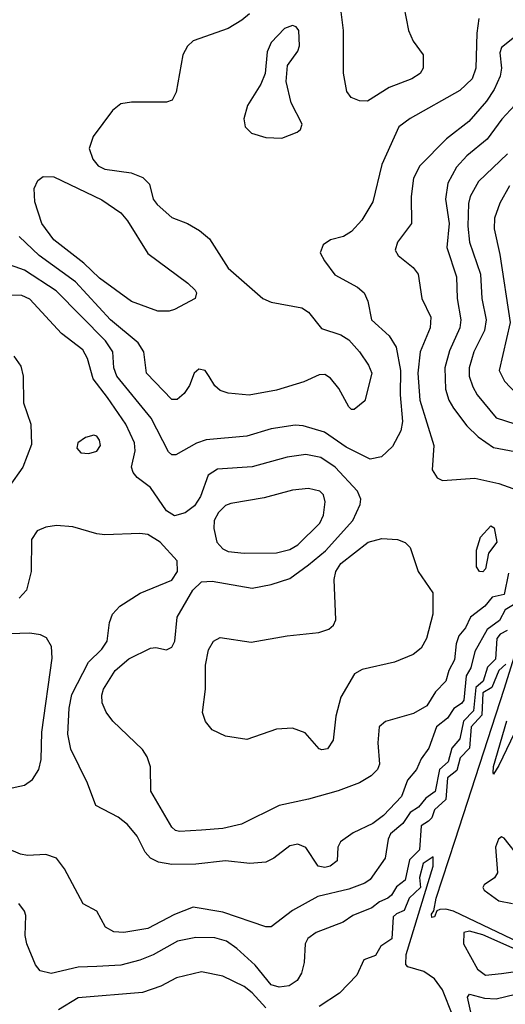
# Model space of a CAD drawing. Extents: x 1173029 to 1307123, y 522559 to 678521.
# Tile 343 of 623: x 1300787 to 1302599, y 530459 to 534136. Entities that reach past the tile are written whole.
import ezdxf

# ---------------------------------------------------------------- set-up
doc = ezdxf.new("R2010")
doc.units = 0

msp = doc.modelspace()

# ---------------------------------------------------------------- linework, layer by layer
at = {"layer": '0CON10XD'}
for points in [[(1301645, 534157.7), (1301616.6, 534133.4), (1301565, 534102.7), (1301435, 534056.4), (1301413, 534037), (1301395.5, 534005), (1301370.8, 533865), (1301356.7, 533835), (1301335, 533828), (1301205, 533827.5), (1301165, 533820.8), (1301133, 533797), (1301060.8, 533699.2), (1301046.4, 533655), (1301060.4, 533615), (1301079.9, 533589.9), (1301105, 533577.9), (1301203.3, 533563.3), (1301246.2, 533546.2), (1301271.3, 533521.3), (1301285.6, 533465), (1301300.6, 533445), (1301355, 533397.5), (1301413.9, 533373.9), (1301458.3, 533348.3), (1301495, 533317.8), (1301565, 533207.1), (1301694.2, 533095), (1301725, 533080.9), (1301839.5, 533059.5), (1301865, 533042.9), (1301912.6, 532982.6), (1301985, 532958.2), (1302015, 532939.6), (1302055.5, 532895), (1302088.2, 532845), (1302100.4, 532815), (1302075, 532712.5), (1302035, 532680), (1302025, 532680), (1302015, 532690), (1301978, 532758), (1301946.9, 532796.9), (1301925, 532810.6), (1301905, 532809.4), (1301846.9, 532783.1), (1301745, 532752.4), (1301643.8, 532733.8), (1301565, 532741.1), (1301535, 532751.4), (1301515, 532768), (1301493.6, 532803.6), (1301478.8, 532825), (1301455, 532830.8), (1301438.6, 532815), (1301420.4, 532769.6), (1301400.4, 532739.6), (1301375, 532716.9), (1301355, 532716.9), (1301260.4, 532815), (1301250.7, 532895), (1301229, 532929), (1301126.5, 533015), (1300995, 533156.6), (1300859.4, 533255), (1300785, 533325.4)], [(1302220.7, 534185), (1302238.2, 534095), (1302255.7, 534055.7), (1302291.9, 534005), (1302291.9, 533955), (1302280.8, 533935), (1302250, 533915), (1302165, 533881.8), (1302085, 533831.4), (1302055, 533832.5), (1302023.3, 533845), (1302007.7, 533867.7), (1301995.5, 533935.5), (1301995.4, 534095), (1301984.7, 534175)], [(1302500.5, 534139.5), (1302492.4, 534085), (1302488.9, 533955), (1302475.2, 533914.8), (1302428.8, 533871.2), (1302243.8, 533766.2), (1302202.2, 533735), (1302138.5, 533595), (1302104.5, 533455), (1302063.6, 533386.4), (1302025, 533344.5), (1301995, 533326.2), (1301946.4, 533313.6), (1301918.8, 533295), (1301908, 533265), (1301924.2, 533235), (1301962.7, 533182.7), (1302047, 533137), (1302071.8, 533115), (1302086.5, 533085), (1302099.5, 533015), (1302165.3, 532955.3), (1302192.1, 532912.1), (1302207.6, 532825), (1302206.6, 532735), (1302214.8, 532635), (1302209.2, 532600.8), (1302178.2, 532541.8), (1302137.4, 532502.6), (1302095, 532494.1), (1302005, 532539.5), (1301924.6, 532595.4), (1301845, 532619.3), (1301815, 532622), (1301725, 532607.3), (1301635, 532580.7), (1301483.1, 532566.9), (1301446.3, 532553.7), (1301369.2, 532510.8), (1301355, 532511.2), (1301342.3, 532522.3), (1301277.2, 532647.2), (1301149.5, 532805), (1301138.4, 532835), (1301135.2, 532895), (1301106.9, 532936.9), (1300923.5, 533123.5), (1300805, 533199.7), (1300715, 533232.2)], [(1301765, 533693.8), (1301822.5, 533715), (1301834.6, 533725.4), (1301841.1, 533745), (1301800.6, 533825), (1301780.8, 533905), (1301786.2, 533965), (1301825, 534017.5), (1301831.7, 534038.3), (1301828.8, 534095), (1301818.8, 534108.8), (1301805, 534113.8), (1301775, 534103.3), (1301725, 534050), (1301710, 534015), (1301703.1, 533935), (1301686.7, 533895), (1301637.5, 533815), (1301623.5, 533765), (1301627.9, 533735), (1301652.2, 533712.2), (1301705, 533695.4), (1301765, 533693.8)], [(1302675, 534104.5), (1302585, 534031.2), (1302578.7, 534011.3), (1302584.6, 533955), (1302580.3, 533925), (1302557.5, 533875), (1302528.3, 533831.7), (1302462.3, 533755), (1302379, 533691), (1302280.3, 533589.7), (1302256.8, 533543.2), (1302248.2, 533475), (1302249.4, 533375), (1302197.1, 533305), (1302188.6, 533275), (1302199.2, 533255), (1302255, 533210), (1302274.4, 533185), (1302287.3, 533095), (1302321.3, 533025), (1302318.4, 532985), (1302281.6, 532895), (1302272.7, 532815), (1302279.6, 532715), (1302332.1, 532545), (1302325.6, 532455), (1302344.6, 532424.6), (1302365, 532414.5), (1302485, 532423.2), (1302575, 532403.9), (1302626.7, 532385)], [(1302635, 533816.2), (1302586.1, 533763.9), (1302530.6, 533689.4), (1302455, 533627.2), (1302416.5, 533585), (1302384.1, 533525), (1302375.2, 533465), (1302390, 533375), (1302381, 533285), (1302416.5, 533175), (1302419.3, 533095), (1302433.3, 533015), (1302429.2, 532985), (1302391, 532899), (1302372.9, 532835), (1302375.7, 532755.7), (1302388.1, 532715), (1302405.3, 532685), (1302455, 532618.5), (1302498.1, 532578.1), (1302555, 532538.2), (1302635, 532522.5)], [(1302607.5, 533635), (1302499, 533531), (1302467.6, 533475), (1302461, 533449), (1302459, 533365), (1302464.8, 533305), (1302506.7, 533185), (1302511.9, 533095), (1302527.4, 533015), (1302521.3, 532975), (1302481.2, 532895), (1302464.2, 532835), (1302464.2, 532805), (1302477.1, 532765), (1302493.9, 532735), (1302565, 532648.9), (1302635, 532626.3)], [(1301345, 533047.1), (1301302.7, 533047.3), (1301205, 533083.8), (1301085, 533170), (1301026.8, 533226.8), (1300915, 533314.1), (1300870, 533375), (1300843.3, 533455), (1300841.1, 533505), (1300854.4, 533535.6), (1300875, 533550), (1300915, 533548.5), (1301093.3, 533463.3), (1301164.4, 533414.4), (1301188.9, 533385), (1301265, 533262.9), (1301415, 533152), (1301441.9, 533125), (1301446.5, 533115), (1301441.9, 533095), (1301365, 533053.1), (1301345, 533047.1)], [(1302615, 533514.6), (1302579, 533451), (1302559.1, 533395), (1302556.9, 533355), (1302578.2, 533258.2), (1302617, 533005), (1302575.9, 532825), (1302595.5, 532785.5), (1302663.9, 532713.9)], [(1302611.1, 532068.9), (1302595, 531989.6), (1302550.3, 531979.7), (1302522.8, 531945), (1302469.4, 531905), (1302449.8, 531865), (1302425.3, 531834.7), (1302415.4, 531805), (1302409.1, 531745), (1302388.6, 531705), (1302377.3, 531665), (1302338, 531625), (1302306.2, 531573.8), (1302256.7, 531545), (1302152.5, 531515), (1302128.8, 531495), (1302122.9, 531435), (1302129.5, 531355), (1302121.5, 531335), (1302098.3, 531311.7), (1302055, 531285.4), (1301975, 531256.2), (1301865.3, 531224.7), (1301755, 531201.5), (1301615, 531130.8), (1301545, 531114.7), (1301465, 531108.5), (1301383.4, 531103.4), (1301368, 531108), (1301355, 531120.8), (1301276.2, 531255), (1301275.4, 531345), (1301263, 531383), (1301245, 531410), (1301135, 531516.2), (1301110, 531550), (1301094.5, 531585), (1301093.6, 531613.6), (1301100, 531635), (1301143.8, 531705), (1301195, 531748.9), (1301275, 531788.1), (1301295, 531790.6), (1301335, 531782.5), (1301355, 531792), (1301366.2, 531815), (1301375.3, 531905), (1301433.4, 532005), (1301465, 532036.4), (1301505, 532039.3), (1301655, 532012.7), (1301725, 532025.9), (1301795, 532048.2), (1301865, 532100.3), (1301927.5, 532152.5), (1302030, 532265), (1302057.1, 532325), (1302059.6, 532345), (1302047.9, 532375), (1301964.6, 532465), (1301911.1, 532501.1), (1301855, 532511.4), (1301785, 532501.4), (1301655, 532466.4), (1301525, 532456.7), (1301490, 532435), (1301462.2, 532355), (1301439.7, 532320.3), (1301405, 532294.6), (1301365, 532282.3), (1301335, 532301.2), (1301275, 532389.1), (1301225.8, 532425.8), (1301210, 532445), (1301204.6, 532465), (1301218.4, 532525), (1301215.8, 532555), (1301183.6, 532625), (1301114.3, 532724.3), (1301061.3, 532795), (1301040.2, 532870.2), (1301022.3, 532902.3), (1300943.6, 532963.6), (1300825, 533091.5), (1300795, 533105.3), (1300742.9, 533107.1)], [(1300765, 532878.8), (1300791.7, 532841.7), (1300800, 532805), (1300801.9, 532705), (1300828.5, 532625), (1300830.9, 532549.1), (1300799.5, 532465), (1300748.1, 532391.9)], [(1301045.8, 532515.8), (1301075, 532524.4), (1301088.5, 532545), (1301085.4, 532565.4), (1301075, 532580), (1301063.9, 532583.9), (1301032.5, 532575), (1301004.3, 532555), (1301000.8, 532535), (1301015, 532518), (1301045.8, 532515.8)], [(1301625, 532142.8), (1301745, 532144.7), (1301795, 532157.6), (1301825, 532174.1), (1301907.5, 532255), (1301920.7, 532285), (1301927.3, 532335), (1301920.8, 532360.8), (1301907.5, 532375), (1301865, 532384.6), (1301805, 532378.9), (1301699.7, 532350.3), (1301575, 532329.1), (1301555, 532320.9), (1301529.5, 532295), (1301513.4, 532265), (1301511, 532235), (1301522.7, 532185), (1301545, 532159.2), (1301565, 532149.3), (1301625, 532142.8)], [(1302636.2, 531953.8), (1302598.7, 531931.3), (1302577.8, 531892.2), (1302531.7, 531858.3), (1302485, 531776), (1302470.5, 531715), (1302452.3, 531685), (1302444.3, 531595), (1302435, 531581.6), (1302406.9, 531563.1), (1302383, 531527), (1302342.6, 531495), (1302313.4, 531415), (1302284.6, 531375.4), (1302267.8, 531335), (1302233.9, 531296.1), (1302211.9, 531235), (1302145, 531163.2), (1302105, 531133.3), (1302030.7, 531099.3), (1301984.3, 531065), (1301974.3, 531045), (1301971.4, 530995), (1301945, 530974.1), (1301925, 530969.2), (1301901.1, 530975), (1301855, 531044.2), (1301825, 531056.7), (1301795, 531050), (1301735, 531004.4), (1301705, 530990), (1301645.8, 530984.2), (1301555, 530994.6), (1301445, 530981.6), (1301355, 530980.8), (1301305, 530990), (1301275, 531004.5), (1301255, 531027.1), (1301225, 531086.7), (1301190, 531130), (1301155, 531157.1), (1301071.2, 531201.2), (1301040, 531285), (1300978.1, 531411.9), (1300967.4, 531467.4), (1300971.7, 531565), (1300981.6, 531615), (1301043.7, 531736.3), (1301093.3, 531785), (1301114.1, 531815), (1301122.5, 531885), (1301133.5, 531915), (1301161.2, 531945), (1301236.2, 531993.8), (1301355, 532042), (1301375.7, 532075), (1301374.7, 532115), (1301311.8, 532185), (1301265, 532212.5), (1301235, 532216.7), (1301105, 532212.1), (1301075, 532215.5), (1300985, 532242.2), (1300925, 532247.1), (1300885, 532240.8), (1300852.7, 532227.3), (1300830.8, 532195), (1300830.5, 532075), (1300812.2, 532005), (1300785.6, 531975)], [(1302515, 532073.8), (1302502, 532075), (1302492, 532092), (1302491.5, 532155), (1302506.7, 532203.3), (1302545, 532245.7), (1302557.4, 532237.4), (1302566.7, 532185), (1302536.6, 532143.4), (1302525.3, 532085), (1302515, 532073.8)], [(1301915, 531408.9), (1301905, 531413.3), (1301852, 531472), (1301805, 531490.4), (1301745, 531486.5), (1301635, 531448.1), (1301555, 531460), (1301505, 531483.3), (1301480, 531515), (1301468.7, 531548.7), (1301480, 531635), (1301480, 531725), (1301491.9, 531781.9), (1301510.6, 531815), (1301535, 531827.9), (1301651.2, 531811.2), (1301785, 531834.7), (1301902.9, 531847.1), (1301940.5, 531859.5), (1301957.5, 531875), (1301966.7, 531895), (1301960, 532045), (1301967.2, 532075), (1301985, 532104.6), (1302087.5, 532185), (1302138.1, 532198.1), (1302196.7, 532195), (1302225, 532183.1), (1302244.2, 532165), (1302273.3, 532075), (1302328.6, 531995), (1302328.8, 531915), (1302304.6, 531825), (1302285, 531788.6), (1302254.6, 531765.4), (1302185, 531736.5), (1302065, 531709.2), (1302036.8, 531693.2), (1301984.7, 531605.3), (1301966.1, 531535), (1301956.4, 531445), (1301935, 531412.2), (1301915, 531408.9)], [(1300695, 531253.8), (1300805, 531277.5), (1300835, 531298.2), (1300858.8, 531335), (1300866.8, 531373.2), (1300870.3, 531475), (1300908.9, 531751.1), (1300905.5, 531795), (1300887.2, 531827.2), (1300865, 531837.9), (1300825, 531844.6), (1300715, 531840.9)], [(1302605.6, 531855), (1302579.4, 531840.6), (1302567, 531825), (1302562.5, 531747.5), (1302531.9, 531718.1), (1302516.2, 531665), (1302488.7, 531641.3), (1302480.4, 531555), (1302443.5, 531516.5), (1302429.4, 531450.6), (1302398.8, 531415), (1302385.7, 531364.3), (1302353.1, 531335), (1302336.9, 531253.1), (1302302, 531228), (1302274.9, 531195.1), (1302244.2, 531175), (1302216.2, 531133.8), (1302170, 531095), (1302161.7, 531075), (1302151.2, 531005), (1302095, 530924.7), (1302075, 530911), (1302015, 530889.2), (1301899, 530861), (1301805, 530808.4), (1301725, 530748.5), (1301705, 530748.5), (1301545, 530802.6), (1301435, 530822), (1301365, 530793.8), (1301265, 530741.6), (1301176.2, 530726.2), (1301138.7, 530728.7), (1301107.1, 530747.1), (1301075, 530806.2), (1301024.2, 530834.2), (1300954.7, 530964.7), (1300924.7, 531004.7), (1300885, 531017.5), (1300816, 531014), (1300789.9, 531019.9), (1300698.2, 531058.2)], [(1302705, 530662.8), (1302405, 530805.9), (1302376.4, 530813.6), (1302355, 530812.1), (1302342.8, 530807.2), (1302335, 530785.6), (1302325, 530782.5), (1302323.5, 530795), (1302331.7, 530808.3), (1302340.8, 530855), (1302411.3, 531071.3), (1302594, 531635), (1302645, 531799.2)], [(1302601, 531729), (1302574.9, 531705), (1302548.7, 531641.3), (1302515, 531621.3), (1302511.3, 531538.7), (1302472, 531495), (1302465.6, 531415), (1302430.6, 531379.4), (1302417.8, 531332.2), (1302383.2, 531305), (1302376.9, 531223.1), (1302334.9, 531185.1), (1302325, 531154.7), (1302312, 531142), (1302285.1, 531124.9), (1302278.6, 531035), (1302241.5, 530998.5), (1302225, 530921.8), (1302192.5, 530897.5), (1302174.2, 530865.8), (1302161.2, 530855), (1302129.1, 530840.9), (1302100.6, 530819.4), (1302029.8, 530790.2), (1301994.3, 530765.7), (1301893.5, 530726.5), (1301862.2, 530705), (1301851.8, 530685), (1301848.9, 530615), (1301838.6, 530575), (1301822.6, 530547.4), (1301792.3, 530527.7), (1301755, 530522.5), (1301725, 530531.1), (1301665.2, 530605.2), (1301597.5, 530667.5), (1301559.4, 530695), (1301515, 530707.2), (1301445, 530707.6), (1301375.7, 530694.3), (1301285, 530643.7), (1301235, 530624.1), (1301164.7, 530605.3), (1301075, 530600), (1301005, 530596.9), (1300905, 530574.1), (1300863.3, 530583.3), (1300846, 530606), (1300813.8, 530685), (1300808.2, 530715), (1300809.7, 530789.7), (1300805, 530806.7), (1300784.5, 530834.5)], [(1302675, 531561.2), (1302575, 531350), (1302555, 531317.5), (1302553.2, 531323.2), (1302555, 531346.7), (1302605, 531517.8)], [(1302655, 531001.4), (1302595, 531079.1), (1302585, 531084.6), (1302572.9, 531075), (1302562.2, 531045), (1302569.9, 530950.1), (1302558.6, 530931.4), (1302519.5, 530905), (1302514.5, 530895), (1302520, 530885), (1302575, 530845.6), (1302625.2, 530835.2)], [(1302403.5, 530415), (1302365, 530512.5), (1302335, 530553.6), (1302295, 530581.5), (1302235, 530599.1), (1302227.6, 530607.6), (1302228.4, 530645), (1302329.6, 530975), (1302330, 531010), (1302292.2, 530985), (1302278.3, 530931.7), (1302282.8, 530895), (1302240.8, 530855), (1302221.5, 530808.5), (1302192.9, 530797.1), (1302180, 530785), (1302175, 530703.1), (1302134.5, 530675.5), (1302115, 530641.5), (1302071.5, 530625), (1302045, 530566.9), (1301980, 530500), (1301905, 530450.6)], [(1302525, 530567.3), (1302585, 530574.2), (1302645, 530581.9), (1302665, 530590), (1302683, 530615), (1302677.7, 530635), (1302635.2, 530665), (1302515, 530718.6), (1302465, 530731.6), (1302443.7, 530726.3), (1302443.5, 530685), (1302495, 530590), (1302525, 530567.3)], [(1301705, 530446.1), (1301655, 530501.4), (1301625, 530525.3), (1301545, 530563.2), (1301465, 530579.6), (1301372.4, 530557.6), (1301313.9, 530526.1), (1301245, 530502.8), (1301005, 530482.3), (1300932, 530438)], [(1302480.8, 530385), (1302458.2, 530485), (1302465, 530496.2), (1302521.6, 530481.6), (1302565, 530479.5), (1302714.5, 530515.5)]]:
    msp.add_lwpolyline(points, dxfattribs=at)

doc.saveas('drawing.dxf')
